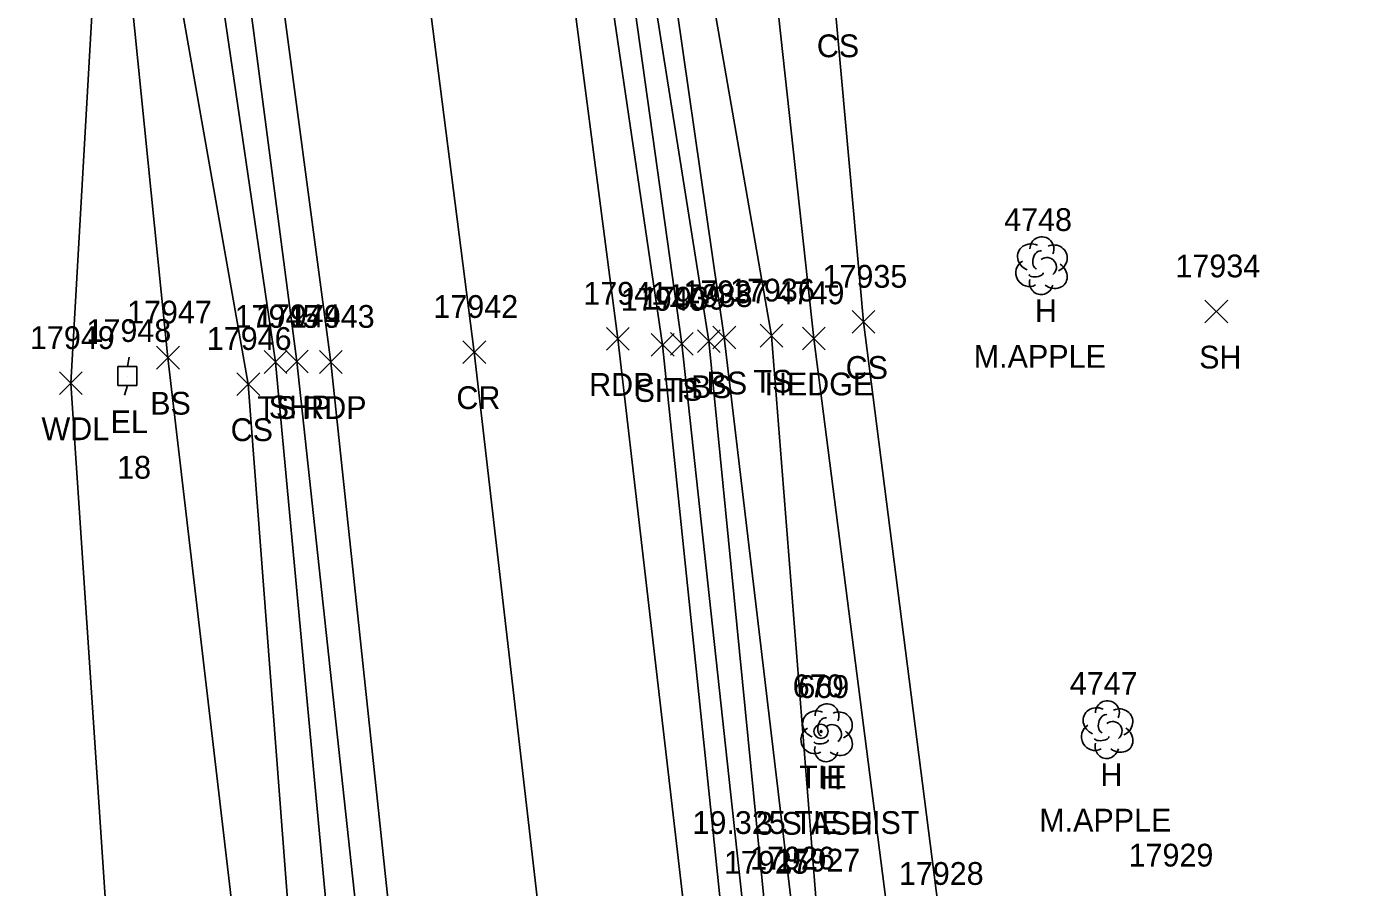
# Model space of a CAD drawing. Extents: x 1439173 to 1457902, y 641926 to 659889.
# Drawn here: x 1445653.9 to 1445771.2, y 657948.6 to 658024.1 of the extents above; entities that cross this region are included whole.
import ezdxf

# ---------------------------------------------------------------- set-up
doc = ezdxf.new("R2010")
doc.units = 0
for name, color, linetype in [('C_A', 7, 'Continuous'), ('C_C', 7, 'Continuous'), ('C_I', 7, 'Continuous'), ('CBP', 7, 'Continuous'), ('L_A', 7, 'Continuous'), ('L_C', 7, 'Continuous'), ('L_I', 7, 'Continuous'), ('L_TIC', 7, 'Continuous'), ('LAHR', 7, 'Continuous'), ('LAWA', 7, 'Continuous'), ('LELB', 7, 'Continuous'), ('LTD', 7, 'Continuous'), ('P_A', 7, 'Continuous'), ('P_I', 7, 'Continuous'), ('P_TIC', 7, 'Continuous'), ('PET', 7, 'Continuous'), ('PRC', 7, 'Continuous'), ('PSP', 7, 'Continuous'), ('U_A', 7, 'Continuous'), ('U_C', 7, 'Continuous'), ('U_I', 7, 'Continuous'), ('UEPT', 7, 'Continuous')]:
    doc.layers.add(name, color=color, linetype=linetype)

msp = doc.modelspace()

# ---------------------------------------------------------------- linework, layer by layer
at = {"layer": 'CBP'}
for radius in [0.625, 0.0833]:
    msp.add_circle((1445723.62, 657962.29), radius, dxfattribs=at)
at = {"layer": 'L_TIC'}
for points in [[(1445726.34, 657997.23), (1445728.34, 657999.23)], [(1445728.34, 657997.23), (1445726.34, 657999.23)], [(1445757.31, 657998.14), (1445759.31, 658000.14)], [(1445759.31, 657998.14), (1445757.31, 658000.14)], [(1445710.41, 657995.31), (1445712.41, 657997.31)], [(1445712.41, 657995.31), (1445710.41, 657997.31)], [(1445712.77, 657995.54), (1445714.77, 657997.54)], [(1445714.77, 657995.54), (1445712.77, 657997.54)], [(1445714.13, 657995.87), (1445716.13, 657997.87)], [(1445716.13, 657995.87), (1445714.13, 657997.87)], [(1445718.28, 657996.02), (1445720.28, 657998.02)], [(1445720.28, 657996.02), (1445718.28, 657998.02)], [(1445721.99, 657995.78), (1445723.99, 657997.78)], [(1445723.99, 657995.78), (1445721.99, 657997.78)], [(1445665.31, 657994.09), (1445667.31, 657996.09)], [(1445667.31, 657994.09), (1445665.31, 657996.09)], [(1445674.75, 657993.71), (1445676.75, 657995.71)], [(1445676.75, 657993.71), (1445674.75, 657995.71)], [(1445656.79, 657991.85), (1445658.79, 657993.85)], [(1445658.79, 657991.85), (1445656.79, 657993.85)], [(1445672.36, 657991.77), (1445674.36, 657993.77)], [(1445674.36, 657991.77), (1445672.36, 657993.77)]]:
    msp.add_lwpolyline(points, dxfattribs=at)
at = {"layer": 'LAHR'}
msp.add_lwpolyline([(1445732.52, 657922.47), (1445722.99, 657996.78), (1445717.94, 658043.18), (1445717.03, 658061.64), (1445708.98, 658106.86), (1445701.11, 658167.43)], dxfattribs=at)
at = {"layer": 'LAWA'}
msp.add_lwpolyline([(1445570.88, 657871.25), (1445601.95, 657868.28), (1445615.04, 657901.21), (1445643.73, 657903.58), (1445661.49, 657937.24), (1445657.79, 657992.85), (1445659.89, 658029.78), (1445652.01, 658075.31), (1445635.31, 658134.41), (1445633.47, 658181.38), (1445634.07, 658190.43), (1445633.65, 658209.79), (1445619.22, 658268.86), (1445616.09, 658267.17), (1445604.93, 658266.51), (1445591.72, 658245.37)], dxfattribs=at)
at = {"layer": 'LELB'}
for points in [[(1445749.36, 657734.07), (1445742.61, 657772.57), (1445736.05, 657823.51), (1445731.11, 657866.82), (1445723.49, 657920.92), (1445721.03, 657947.17), (1445715.13, 657996.87), (1445709.41, 658036.5), (1445705.27, 658079.76), (1445695.99, 658142.1), (1445693.54, 658178.75), (1445694.69, 658191.48), (1445696.11, 658193.03), (1445695.65, 658196.36), (1445690.42, 658220.06), (1445686.68, 658271.27), (1445684.87, 658280.76), (1445679.24, 658314.26), (1445674.65, 658364.2), (1445662.06, 658424.73), (1445656.23, 658451.85), (1445643.73, 658509.59)], [(1445681.61, 657757.98), (1445681.16, 657793.65), (1445681.25, 657807.94), (1445680.46, 657833.92), (1445676.66, 657844.39), (1445675.08, 657868.19), (1445675.1, 657908.43), (1445672.97, 657938.19), (1445666.31, 657995.09), (1445662.79, 658029.85), (1445652.01, 658075.31), (1445646.43, 658135.91), (1445638.16, 658181.94), (1445634.07, 658190.43), (1445626.76, 658208.83), (1445616.09, 658267.17), (1445610.41, 658301.62), (1445600.86, 658359.14), (1445592.88, 658409.97)], [(1445752.69, 657737.69), (1445746.51, 657773.07), (1445739.91, 657823.8), (1445736.01, 657867.68), (1445727.92, 657921.69), (1445723.22, 657946.99), (1445719.28, 657997.02), (1445712.31, 658036.97), (1445709.82, 658078.25), (1445699.17, 658141.94), (1445696.01, 658177.21)], [(1445771.2, 657742.74), (1445762.37, 657751.97), (1445752.44, 657770.28), (1445746.48, 657824.37), (1445743.35, 657870), (1445734.04, 657945.82), (1445727.34, 657998.23), (1445724.81, 658026.46), (1445718.45, 658078.05), (1445705.96, 658161.39)], [(1445750.99, 657709.57), (1445743.39, 657720.78), (1445743.05, 657727.99), (1445742.02, 657733.18), (1445736.15, 657771.63), (1445731.4, 657822.97), (1445726.09, 657866.48), (1445719.63, 657920.24), (1445717.24, 657942.45), (1445711.41, 657996.31), (1445705.83, 658036.22)], [(1445753.25, 657713.3), (1445747.68, 657721.26), (1445745.67, 657724.64), (1445744.65, 657729.84), (1445743.96, 657732.89), (1445746.91, 657734.91), (1445740.17, 657772.13), (1445733.94, 657823.55), (1445728.66, 657866.4), (1445721.82, 657920.59), (1445718.69, 657946.8), (1445713.77, 657996.54), (1445707.42, 658036.55)], [(1445688.17, 657412.44), (1445687.41, 657443.56), (1445689.76, 657490.19), (1445688.79, 657532.12), (1445688.91, 657565.13), (1445694.48, 657586.27), (1445695.83, 657608.13), (1445695.94, 657637.47), (1445696.46, 657682.36), (1445694.19, 657728.38), (1445690.62, 657758.48), (1445688.31, 657794.53), (1445685.74, 657825.6), (1445682.81, 657868.25), (1445680.13, 657908.23), (1445677.43, 657939.09), (1445673.36, 657992.77), (1445666.8, 658029.94)], [(1445694.53, 657411.5), (1445694.73, 657442.59), (1445698.57, 657489.38), (1445698.37, 657534.6), (1445697.75, 657562.75), (1445701.11, 657586.82), (1445700.88, 657607.99), (1445700.71, 657637.28), (1445699.35, 657682.76), (1445697.7, 657729.18), (1445695.88, 657758.18), (1445693.3, 657797.21), (1445690.56, 657825.95), (1445687.63, 657868.45), (1445684.67, 657908.31), (1445680.85, 657940.14), (1445675.75, 657994.71), (1445670.46, 658030.78)]]:
    msp.add_lwpolyline(points, dxfattribs=at)
at = {"layer": 'LTD'}
for p, q in [((1445742.95, 658003.21), (1445742.95, 658003.21)), ((1445742.95, 658003.21), (1445742.95, 658003.21)), ((1445724.09, 657962.22), (1445724.09, 657962.22)), ((1445724.09, 657962.22), (1445724.09, 657962.22)), ((1445748.71, 657962.5), (1445748.71, 657962.5)), ((1445748.71, 657962.5), (1445748.71, 657962.5))]:
    msp.add_line(p, q, dxfattribs=at)
for centre in [(1445743, 658004.65), (1445724.14, 657963.66), (1445748.75, 657963.93)]:
    msp.add_arc(centre, 1.05, 335.5272, 180.9563, dxfattribs=at)
for centre, major_axis, ratio, start_param, end_param in [((1445742.16, 658003.88), (1.21, -0.51), 0.895232, 1.570796, 4.712389), ((1445744, 658003.8), (-1.14, -0.48), 0.949671, 1.570796, 4.712389), ((1445742.75, 658003.67), (-0.208, -0.792), 0.645439, 3.141593, 6.283185), ((1445743.45, 658003.05), (-0.5, 0.667), 0.989748, 3.141593, 6.283185), ((1445741.87, 658002.51), (0.58, -1.04), 0.959034, 3.141593, 6.283185), ((1445743.95, 658002.38), (-1.09, 0.79), 0.841452, 1.570796, 4.712389), ((1445742.95, 658001.71), (0.26, 1.06), 0.942809, 1.570796, 4.712389), ((1445742.5, 658002.46), (-0.625, -0.083), 0.423636, 0, 3.141593), ((1445723.3, 657962.89), (1.21, -0.51), 0.895232, 1.570796, 4.712389), ((1445725.13, 657962.81), (-1.14, -0.48), 0.949671, 1.570796, 4.712389), ((1445747.91, 657963.17), (1.21, -0.51), 0.895232, 1.570796, 4.712389), ((1445749.75, 657963.08), (-1.14, -0.48), 0.949671, 1.570796, 4.712389), ((1445723.88, 657962.68), (-0.208, -0.792), 0.645439, 3.141593, 6.283185), ((1445724.59, 657962.06), (-0.5, 0.667), 0.989748, 3.141593, 6.283185), ((1445748.5, 657962.96), (-0.208, -0.792), 0.645439, 3.141593, 6.283185), ((1445749.21, 657962.33), (-0.5, 0.667), 0.989748, 3.141593, 6.283185), ((1445723.01, 657961.52), (0.58, -1.04), 0.959034, 3.141593, 6.283185), ((1445725.09, 657961.39), (-1.09, 0.79), 0.841452, 1.570796, 4.712389), ((1445747.62, 657961.79), (0.58, -1.04), 0.959034, 3.141593, 6.283185), ((1445748.25, 657961.75), (-0.625, -0.083), 0.423636, 0, 3.141593), ((1445749.71, 657961.67), (-1.09, 0.79), 0.841452, 1.570796, 4.712389), ((1445724.09, 657960.72), (0.26, 1.06), 0.942809, 1.570796, 4.712389), ((1445723.63, 657961.47), (-0.625, -0.083), 0.423636, 0, 3.141593), ((1445748.71, 657961), (0.26, 1.06), 0.942809, 1.570796, 4.712389)]:
    msp.add_ellipse(centre, major_axis=major_axis, ratio=ratio, start_param=start_param, end_param=end_param, dxfattribs=at)
at = {"layer": 'P_TIC'}
for points in [[(1445704.78, 657995.74), (1445706.78, 657997.74)], [(1445706.78, 657995.74), (1445704.78, 657997.74)], [(1445708.72, 657995.21), (1445710.72, 657997.21)], [(1445710.72, 657995.21), (1445708.72, 657997.21)], [(1445676.61, 657993.76), (1445678.61, 657995.76)], [(1445678.61, 657993.76), (1445676.61, 657995.76)], [(1445679.6, 657993.71), (1445681.6, 657995.71)], [(1445681.6, 657993.71), (1445679.6, 657995.71)], [(1445692.19, 657994.58), (1445694.19, 657996.58)], [(1445694.19, 657994.58), (1445692.19, 657996.58)]]:
    msp.add_lwpolyline(points, dxfattribs=at)
at = {"layer": 'PET'}
for points in [[(1445730.46, 657410.82), (1445731.81, 657455.01), (1445733.43, 657507.8), (1445734.02, 657550.5), (1445735.08, 657609.35), (1445734.07, 657670.6), (1445732.14, 657723.6), (1445728.88, 657771.05), (1445724.86, 657822.94), (1445720.4, 657866.18), (1445714.94, 657920.07), (1445712.2, 657941.63), (1445705.78, 657996.74), (1445700.79, 658035.17)], [(1445705.22, 657409.94), (1445706.05, 657442.81), (1445707.4, 657489.04), (1445708.15, 657535.1), (1445708.76, 657578.01), (1445708.6, 657598.99), (1445708.04, 657637.13), (1445706.54, 657684.34), (1445704.38, 657730.17), (1445702.51, 657758.99), (1445699.86, 657798.35), (1445697.53, 657826.93), (1445694, 657869.87), (1445689.65, 657908.6), (1445686.29, 657941.32), (1445680.6, 657994.71), (1445675.66, 658031.82)]]:
    msp.add_lwpolyline(points, dxfattribs=at)
at = {"layer": 'PRC'}
msp.add_lwpolyline([(1445717.73, 657411.99), (1445719.32, 657456.29), (1445721.09, 657508.61), (1445721.78, 657550.88), (1445722.63, 657609.55), (1445721.4, 657675.87), (1445719.72, 657723.23), (1445716.83, 657769.63), (1445711.96, 657821.88), (1445707.93, 657864.11), (1445701.99, 657918.81), (1445699.65, 657939.61), (1445693.19, 657995.58), (1445688.37, 658033.15)], dxfattribs=at)
at = {"layer": 'PSP'}
for points in [[(1445734.12, 657401.78), (1445736.77, 657453.83), (1445738.95, 657507.05), (1445739.73, 657549.57), (1445741.13, 657609.53), (1445739.6, 657677.32), (1445738.18, 657713.94), (1445733.29, 657770.98), (1445728.67, 657822.86), (1445723.73, 657866.33), (1445717.89, 657920.35), (1445715.33, 657942.15), (1445709.72, 657996.21), (1445703.88, 658035.73)], [(1445700.44, 657410.56), (1445701.14, 657442.77), (1445702.7, 657489.39), (1445703.8, 657534.72), (1445704.55, 657557.91), (1445705.02, 657588.72), (1445704.03, 657636.81), (1445702.92, 657683.37), (1445701.04, 657729.77), (1445699.26, 657758.48), (1445697.08, 657798.04), (1445694.67, 657826.14), (1445691.01, 657868.77), (1445687.19, 657908.38), (1445683.5, 657940.42), (1445677.61, 657994.76), (1445672.81, 658031.44)]]:
    msp.add_lwpolyline(points, dxfattribs=at)
at = {"layer": 'UEPT'}
for p, q in [((1445662.91, 657995.14), (1445662.75, 657994.31)), ((1445661.91, 657992.64), (1445661.91, 657994.31)), ((1445661.91, 657994.31), (1445663.58, 657994.31)), ((1445662.75, 657993.47), (1445662.75, 657993.47)), ((1445663.58, 657994.31), (1445663.58, 657992.64)), ((1445663.58, 657992.64), (1445661.91, 657992.64)), ((1445662.5, 657991.81), (1445662.75, 657992.64))]:
    msp.add_line(p, q, dxfattribs=at)

# ---------------------------------------------------------------- texts
at = {"layer": 'C_A'}
msp.add_text('TIE', height=2, dxfattribs=at).set_placement((1445721.7, 657957.29))
at = {"layer": 'C_C'}
msp.add_text('19.325 TIE DIST', height=2, dxfattribs=at).set_placement((1445712.34, 657953.29))
at = {"layer": 'C_I'}
msp.add_text('670', height=2, dxfattribs=at).set_placement((1445721.13, 657965.29))
at = {"layer": 'L_A'}
for s, p in [('CS', (1445723.25, 658021.46)), ('H', (1445742.39, 657998.21)), ('SH', (1445756.8, 657994.14)), ('CS', (1445725.78, 657993.23)), ('BS', (1445712.21, 657991.54)), ('BS', (1445713.57, 657991.87)), ('TS', (1445717.69, 657992.02)), ('HEDGE', (1445718.69, 657991.78)), ('TS', (1445709.82, 657991.31)), ('BS', (1445664.75, 657990.09)), ('TS', (1445674.16, 657989.71)), ('WDL', (1445655.21, 657987.85)), ('CS', (1445671.81, 657987.77)), ('H', (1445748.14, 657957.5)), ('H', (1445723.53, 657957.22))]:
    msp.add_text(s, height=2, dxfattribs=at).set_placement(p)
at = {"layer": 'L_C'}
for s, p in [('M.APPLE', (1445737.02, 657994.21)), ('3 S ASH', (1445717.92, 657953.22)), ('M.APPLE', (1445742.77, 657953.5))]:
    msp.add_text(s, height=2, dxfattribs=at).set_placement(p)
at = {"layer": 'L_I'}
for s, p in [('4748', (1445739.69, 658006.21)), ('17934', (1445754.72, 658002.14)), ('17935', (1445723.75, 658001.23)), ('17937', (1445711.54, 657999.87)), ('17936', (1445715.63, 658000.02)), ('4749', (1445719.72, 657999.78)), ('17939', (1445707.81, 657999.31)), ('17938', (1445710.18, 657999.54)), ('17947', (1445662.72, 657998.09)), ('17945', (1445672.16, 657997.71)), ('17949', (1445654.2, 657995.85)), ('17946', (1445669.72, 657995.77)), ('669', (1445721.63, 657965.22)), ('4747', (1445745.45, 657965.5)), ('17929', (1445750.61, 657950.43)), ('17925', (1445715.1, 657949.8)), ('17926', (1445717.39, 657950.17)), ('17927', (1445719.63, 657949.99)), ('17928', (1445730.45, 657948.82))]:
    msp.add_text(s, height=2, dxfattribs=at).set_placement(p)
at = {"layer": 'P_A'}
for s, p in [('RDP', (1445703.27, 657991.74)), ('CR', (1445691.62, 657990.58)), ('SHP', (1445707.26, 657991.21)), ('SHP', (1445675.15, 657989.76)), ('RDP', (1445678.09, 657989.71))]:
    msp.add_text(s, height=2, dxfattribs=at).set_placement(p)
at = {"layer": 'P_I'}
for s, p in [('17941', (1445702.76, 657999.74)), ('17942', (1445689.6, 657998.58)), ('17940', (1445706.05, 657999.21)), ('17944', (1445674.02, 657997.76)), ('17943', (1445677.01, 657997.71))]:
    msp.add_text(s, height=2, dxfattribs=at).set_placement(p)
at = {"layer": 'U_A'}
msp.add_text('EL', height=2, dxfattribs=at).set_placement((1445661.28, 657988.47))
at = {"layer": 'U_C'}
msp.add_text('18', height=2, dxfattribs=at).set_placement((1445661.85, 657984.47))
at = {"layer": 'U_I'}
msp.add_text('17948', height=2, dxfattribs=at).set_placement((1445659.16, 657996.47))

doc.saveas('drawing.dxf')
